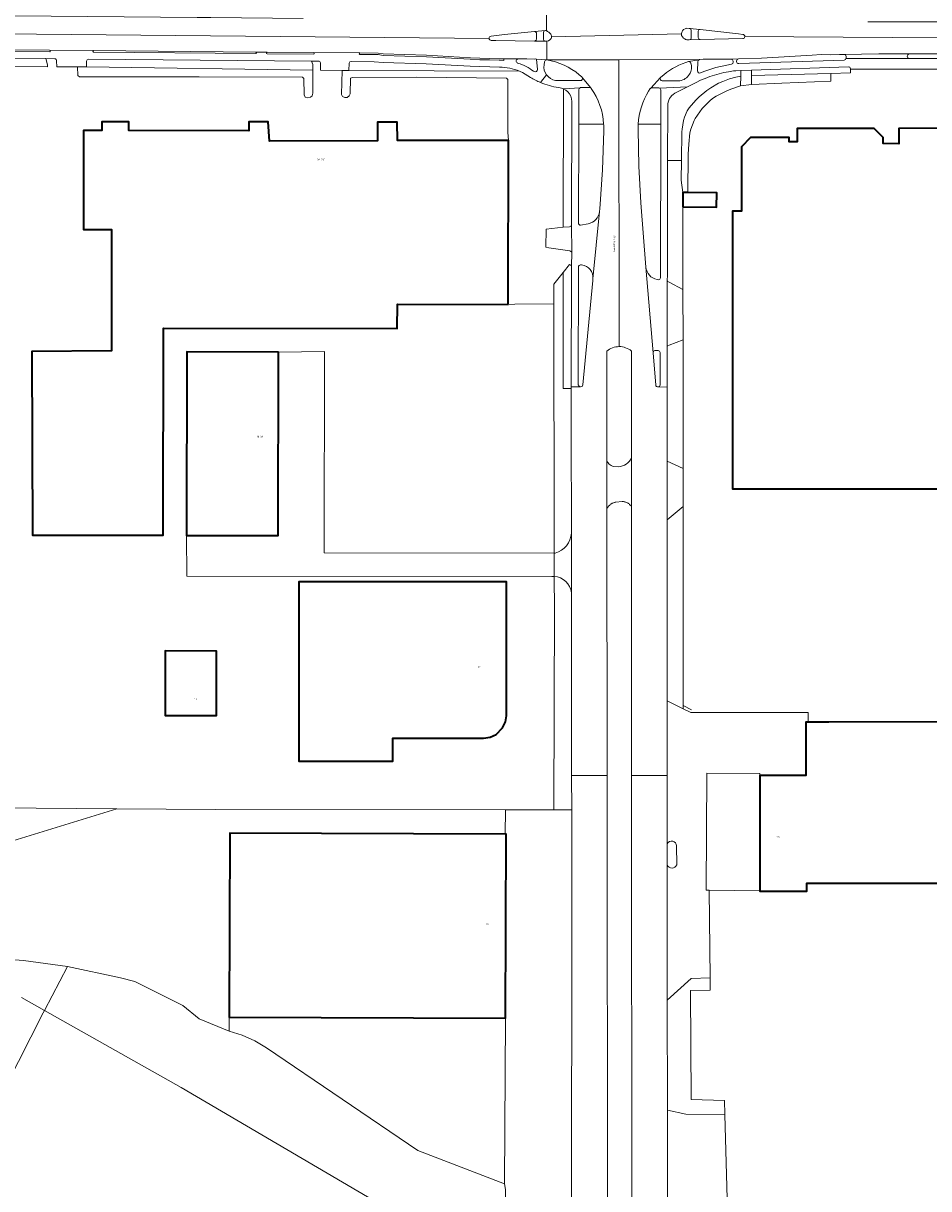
# Model space of a CAD drawing. Header units: metres. Extents: x 197700 to 204338, y 317132 to 325229.
# Tile 399 of 656: x 200270 to 200467, y 320138 to 320392. Entities that reach past the tile are written whole.
import ezdxf
from ezdxf.enums import TextEntityAlignment as Align

# ---------------------------------------------------------------- set-up
doc = ezdxf.new("R2010")
doc.units = ezdxf.units.M
for name, color, linetype, lineweight in [('B-WE-GR-BEPLANTING_CULTUUR_BOSPLANTSOEN-GV', 90, 'Continuous', 18), ('B-WE-GR-BEPLANTING_CULTUUR_HEESTERS-GV', 90, 'Continuous', 18), ('B-WE-IE-TERREINAFSCHEIDING_KUNSTMATIG_HEKWERK-G', 20, 'IE-TERREINAFSCHEIDING-KUNSTMATIG', 18), ('B-WE-OG-BEBOUWING-GV', 7, 'Continuous', 35), ('B-WE-OG-BEBOUWING-T18', 10, 'Continuous', 18), ('B-WE-OG-TERREIN_CULTUURSCHEIDING-GV', 7, 'Continuous', 18), ('B-WE-OG-TERREIN_ERF-GV', 7, 'Continuous', 18), ('B-WE-OG-TOPOGRAFIE-T18', 10, 'Continuous', 18), ('B-WE-VH-VERHARDING_ASFALT-GV', 252, 'Continuous', 18), ('B-WE-VH-VERHARDING_BETONSTRAATSTEEN-GV', 252, 'Continuous', 18), ('B-WE-VH-VERHARDING_GESLOTEN-GV', 252, 'Continuous', 18), ('B-WE-VH-VERHARDING_OPEN-GV', 252, 'Continuous', 18), ('B-WE-VH-VERHARDING_TEGEL-GV', 252, 'Continuous', 18)]:
    doc.layers.add(name, color=color, linetype=linetype, lineweight=lineweight)
doc.styles.add('NLCS-ISO-M200-T18', font='NLCS-ISO.ttf', dxfattribs={"height": 0.36})
doc.linetypes.add('IE-TERREINAFSCHEIDING-KUNSTMATIG', pattern='A,4,[82,NLCS.SHX,S=0.75,R=90,X=0,Y=0],4,-2', length=10)

msp = doc.modelspace()

# ---------------------------------------------------------------- linework, layer by layer
at = {"layer": 'B-WE-GR-BEPLANTING_CULTUUR_BOSPLANTSOEN-GV'}
msp.add_lwpolyline([(200270.009, 320179.924), (200275.04, 320177.079), (200280.037, 320186.615), (200270.444, 320187.927), (200268.598, 320188.066)], dxfattribs=at)
msp.add_lwpolyline([(200280.037, 320186.615), (200275.04, 320177.079), (200304.715, 320160.299), (200348.538, 320134.595), (200355.268, 320131.439), (200359.286, 320129.755), (200362.092, 320129.072), (200364.767, 320128.948), (200367.512, 320129.305), (200370.284, 320130.11), (200373.452, 320131.667), (200375.303, 320132.085), (200375.265, 320137.92), (200375.263, 320138.186), (200375.021, 320139.364), (200356.172, 320146.65), (200323.266, 320168.976), (200320.72, 320170.5), (200317.964, 320171.672), (200315.174, 320172.6), (200308.636, 320175.238), (200305.105, 320178.178), (200294.704, 320183.385), (200291.584, 320184.202)], close=True, dxfattribs=at)
at = {"layer": 'B-WE-GR-BEPLANTING_CULTUUR_HEESTERS-GV'}
for points in [[(200448.831, 320384.94), (200447.839, 320384.933), (200445.844, 320384.86), (200443.854, 320384.871), (200441.868, 320384.752), (200430.894, 320384.073), (200425.887, 320383.931), (200425.569, 320383.79), (200425.451, 320383.464), (200425.455, 320383.355)], [(200425.931, 320382.927), (200448.857, 320383.707), (200449.162, 320383.844), (200449.234, 320384.005), (200449.299, 320384.151), (200449.309, 320384.496), (200449.144, 320384.798), (200448.831, 320384.94)]]:
    msp.add_lwpolyline(points, dxfattribs=at)
msp.add_lwpolyline([(200425.455, 320383.355, 0.4314923), (200425.931, 320382.927)], format="xyb", dxfattribs=at)
at = {"layer": 'B-WE-IE-TERREINAFSCHEIDING_KUNSTMATIG_HEKWERK-G'}
for points in [[(200413.796, 320333.829), (200413.797, 320351.82)], [(200375.821, 320330.537), (200377.265, 320330.65), (200385.742, 320330.677)], [(200385.742, 320330.677), (200385.827, 320279.586)], [(200413.834, 320294.893), (200413.817, 320322.867)], [(200410.344, 320296.511), (200410.339, 320305.369), (200410.353, 320312.599)], [(200413.839, 320286.643), (200413.834, 320294.893)], [(200413.856, 320243.383), (200413.848, 320270.234), (200413.839, 320286.643)], [(200385.842, 320270.391), (200385.851, 320265.237), (200385.767, 320220.664)], [(200415.67, 320242.406), (200413.856, 320243.383)], [(200290.769, 320220.923), (200255.599, 320221.211)], [(200375.236, 320220.661), (200312.219, 320220.747), (200290.769, 320220.923)], [(200375.236, 320220.661), (200375.157, 320215.414)], [(200385.767, 320220.664), (200375.236, 320220.661)], [(200419.696, 320184.163), (200419.504, 320203.197)], [(200419.504, 320203.197), (200430.493, 320203.072)], [(200275.04, 320177.079), (200280.037, 320186.615)], [(200280.037, 320186.615), (200291.584, 320184.202), (200294.704, 320183.385), (200305.105, 320178.178), (200308.636, 320175.238), (200315.174, 320172.6)], [(200422.912, 320154.457), (200422.829, 320157.5), (200415.567, 320157.686), (200415.442, 320181.407), (200419.723, 320181.458), (200419.696, 320184.163)], [(200252.611, 320133.679), (200269.37, 320165.995), (200274.772, 320176.567), (200275.04, 320177.079)], [(200315.174, 320172.6), (200317.964, 320171.672), (200320.72, 320170.5), (200323.266, 320168.976), (200356.172, 320146.65), (200375.021, 320139.364)], [(200423.622, 320128.303), (200422.912, 320154.457)]]:
    msp.add_lwpolyline(points, dxfattribs=at)
at = {"layer": 'B-WE-OG-BEBOUWING-GV'}
for points in [[(200375.821, 320330.537), (200375.919, 320366.241), (200351.725, 320366.205), (200351.696, 320370.228), (200347.429, 320370.209), (200347.427, 320366.115), (200323.949, 320366.035), (200323.679, 320370.247), (200319.463, 320370.249), (200319.456, 320368.3), (200293.359, 320368.355), (200293.356, 320370.259), (200287.465, 320370.272), (200287.461, 320368.355), (200283.519, 320368.354), (200283.477, 320346.843), (200289.621, 320346.837), (200289.606, 320320.5), (200272.263, 320320.342), (200272.393, 320280.381), (200300.842, 320280.374), (200300.864, 320325.42), (200351.702, 320325.33), (200351.745, 320330.598)], [(200496.617, 320368.853), (200460.721, 320368.827), (200460.718, 320365.517), (200457.314, 320365.52), (200457.313, 320366.825), (200455.382, 320368.823), (200438.636, 320368.849), (200438.631, 320365.899), (200436.889, 320365.89), (200436.888, 320366.84), (200428.512, 320366.832), (200426.556, 320364.858), (200426.546, 320350.84), (200424.546, 320350.839), (200424.586, 320290.443), (200429.586, 320290.446), (200492.574, 320290.5), (200492.633, 320268.721), (200529.676, 320268.565), (200529.627, 320363.856), (200529.627, 320368.856), (200496.957, 320368.853)], [(200413.797, 320351.82), (200421.107, 320351.74), (200421.14, 320354.83), (200414.868, 320354.898), (200413.805, 320354.909)], [(200325.894, 320320.21), (200305.989, 320320.239), (200305.93, 320280.337), (200325.835, 320280.308)], [(200370.482, 320236.265), (200371.875, 320236.509), (200373.168, 320237.088), (200374.608, 320238.503), (200375.198, 320239.803), (200375.451, 320241.13), (200375.432, 320270.273), (200330.289, 320270.289), (200330.289, 320231.279), (200350.755, 320231.282), (200350.751, 320236.277)], [(200301.289, 320252.446), (200301.266, 320243.834), (200301.259, 320241.177), (200312.426, 320241.178), (200312.425, 320255.201), (200301.297, 320255.231)], [(200441.009, 320239.734), (200440.54, 320239.734), (200440.531, 320228.174), (200430.511, 320228.182), (200430.493, 320203.072), (200430.493, 320202.988), (200435.493, 320202.984), (200440.746, 320202.985), (200440.736, 320204.719), (200492.973, 320204.726), (200492.885, 320239.926), (200445.54, 320239.731)], [(200315.196, 320175.597), (200375.213, 320175.392), (200375.35, 320215.413), (200375.157, 320215.414), (200315.332, 320215.618), (200315.195, 320175.597)]]:
    msp.add_lwpolyline(points, close=True, dxfattribs=at)
at = {"layer": 'B-WE-OG-TERREIN_CULTUURSCHEIDING-GV'}
for points in [[(200378.038, 320383.94, 0.836611), (200377.872, 320383.055)], [(200391.274, 320380.491, 0.1356638), (200384.208, 320383.726)], [(200381.487, 320381.198, 0.6528658), (200382.151, 320381.648)], [(200383.602, 320382.672, 0.1956296), (200384.167, 320380.453)], [(200414.392, 320383.139, 0.1081663), (200409.027, 320379.97)], [(200412.802, 320379.15, 0.453177), (200415.596, 320382.772)], [(200424.791, 320381.322, 0.0889014), (200416.679, 320378.831)], [(200416.987, 320381.318, 0.6027406), (200417.591, 320380.91)], [(200384.167, 320380.453, 0.1955118), (200386.12, 320379.258)], [(200391.518, 320379.218, 0.5471777), (200391.927, 320379.901)], [(200408.956, 320379.895, 0.6065729), (200409.307, 320379.158)], [(200391.445, 320377.674, 0.3184647), (200391.155, 320377.254)], [(200391.624, 320377.699, 0.1033901), (200391.445, 320377.674)], [(200396.567, 320369.773, 0.1388346), (200393.867, 320377.538)], [(200406.335, 320376.963, 0.1268076), (200404.089, 320369.773)], [(200412.01, 320376.482, 0.2480827), (200410.489, 320373.748)], [(200396.593, 320368.751, 0.0176011), (200396.567, 320369.773)], [(200404.089, 320369.773, 0.015039), (200404.07, 320368.909)], [(200393.178, 320348.093, 0.3345497), (200395.658, 320350.755)], [(200391.113, 320348.276, 0.4921351), (200391.539, 320347.808)], [(200391.558, 320339.151, 0.5107816), (200391.112, 320338.718)], [(200394.231, 320336.139, 0.4083163), (200391.779, 320339.145)], [(200405.745, 320338.7, 0.3293735), (200408.166, 320335.971)], [(200399.917, 320321.403, 0.1760351), (200397.239, 320320.417)], [(200402.603, 320320.44, 0.1760985), (200399.917, 320321.403)], [(200407.871, 320313.041, 0.4580512), (200408.452, 320312.655)], [(200397.257, 320296.673, 0.2790018), (200398.644, 320295.336)], [(200399.824, 320295.283, 0.2502669), (200402.615, 320297.16)], [(200386.027, 320276.523, 0.3337129), (200389.547, 320280.852)], [(200389.562, 320267.855, 0.3689852), (200385.802, 320271.429)]]:
    msp.add_lwpolyline(points, format="xyb", dxfattribs=at)
for points in [[(200382.151, 320381.648), (200381.995, 320383.918), (200381.73, 320383.941), (200381.552, 320383.896), (200379.834, 320383.931), (200378.038, 320383.94)], [(200384.208, 320383.726), (200384.163, 320383.732), (200384.119, 320383.734), (200383.829, 320383.621), (200383.684, 320383.346), (200383.602, 320382.672)], [(200417.41, 320383.794), (200417.365, 320383.788), (200417.322, 320383.778), (200417.086, 320383.593), (200417.039, 320383.299), (200416.987, 320381.318)], [(200417.591, 320380.91), (200418.538, 320381.287), (200420.911, 320382.092), (200423.365, 320382.609), (200424.323, 320382.786), (200424.614, 320382.943), (200424.707, 320383.262), (200424.706, 320383.434), (200424.587, 320383.759), (200424.272, 320383.902), (200418.958, 320383.875), (200418.181, 320383.877), (200417.41, 320383.794)], [(200377.872, 320383.055), (200378.417, 320382.906), (200379.271, 320382.546), (200380.142, 320382.047), (200380.559, 320381.767), (200380.936, 320381.519), (200381.34, 320381.275), (200381.487, 320381.198)], [(200410.489, 320373.748), (200410.462, 320361.834), (200413.501, 320361.834), (200413.584, 320368.083), (200413.648, 320368.693), (200413.943, 320370.576), (200414.155, 320371.314), (200414.749, 320372.655), (200415.134, 320373.301), (200416.573, 320374.942), (200417.333, 320375.69), (200418.989, 320377.076), (200419.846, 320377.665), (200421.55, 320378.642), (200422.441, 320379.058), (200423.891, 320379.586), (200425.261, 320379.957), (200426.354, 320380.174), (200426.368, 320381.416), (200425.325, 320381.379), (200424.791, 320381.322)], [(200415.596, 320382.772), (200415.53, 320383.008), (200415.321, 320383.284), (200414.981, 320383.348), (200414.392, 320383.139)], [(200386.12, 320379.258), (200386.567, 320379.227), (200391.518, 320379.218)], [(200391.927, 320379.901), (200391.793, 320380.064), (200391.274, 320380.491)], [(200409.027, 320379.97), (200408.989, 320379.934), (200408.956, 320379.895)], [(200409.307, 320379.158), (200412.802, 320379.15)], [(200416.679, 320378.831), (200414.8, 320377.886)], [(200391.155, 320377.254), (200391.144, 320369.773), (200396.567, 320369.773)], [(200393.867, 320377.538), (200393.75, 320377.681), (200393.636, 320377.718), (200393.518, 320377.704), (200391.624, 320377.699)], [(200404.089, 320369.773), (200408.993, 320369.773), (200409.011, 320377.213), (200408.874, 320377.512), (200408.678, 320377.606), (200408.578, 320377.654), (200407.046, 320377.655), (200406.914, 320377.649), (200406.793, 320377.596)], [(200406.793, 320377.596), (200406.734, 320377.545), (200406.688, 320377.484), (200406.335, 320376.963)], [(200414.8, 320377.886), (200412.01, 320376.482)], [(200396.567, 320369.773), (200391.144, 320369.773), (200391.113, 320348.276)], [(200395.658, 320350.755), (200395.714, 320351.343), (200396.289, 320359.81), (200396.573, 320368.293), (200396.593, 320368.751)], [(200404.07, 320368.909), (200404.055, 320368.587), (200404.201, 320360.601), (200404.664, 320352.629), (200405.745, 320338.7)], [(200408.166, 320335.971), (200408.464, 320335.926), (200408.783, 320336.054), (200408.912, 320336.374), (200408.993, 320369.773), (200404.089, 320369.773)], [(200391.539, 320347.808), (200393.178, 320348.093)], [(200391.112, 320338.718), (200391.056, 320313.081), (200391.211, 320312.779), (200391.521, 320312.64), (200391.876, 320312.746), (200392.054, 320313.072), (200394.192, 320335.755), (200394.231, 320336.139)], [(200391.779, 320339.145), (200391.558, 320339.151)], [(200389.518, 320312.284), (200387.764, 320312.277), (200387.755, 320337.521), (200385.743, 320334.98), (200385.742, 320330.677), (200385.827, 320279.586), (200385.798, 320276.523), (200386.027, 320276.523)], [(200397.239, 320320.417), (200397.257, 320296.673)], [(200402.615, 320297.16), (200402.603, 320320.44)], [(200408.452, 320312.655), (200408.704, 320312.757), (200408.859, 320313.113), (200408.876, 320320.104), (200408.728, 320320.423), (200408.401, 320320.554), (200407.724, 320320.538), (200407.425, 320320.394), (200407.331, 320320.077), (200407.871, 320313.041)], [(200389.547, 320280.852), (200389.521, 320303.124), (200389.518, 320312.284)], [(200398.644, 320295.336), (200399.824, 320295.283)], [(200402.689, 320128.288), (200402.636, 320228.165), (200402.605, 320286.686), (200402.192, 320287.095), (200402.092, 320287.182), (200401.987, 320287.264), (200401.878, 320287.339), (200401.765, 320287.408), (200401.648, 320287.47), (200401.528, 320287.525), (200401.404, 320287.573), (200401.278, 320287.614), (200401.15, 320287.648), (200401.02, 320287.674), (200400.889, 320287.692), (200400.756, 320287.703), (200400.624, 320287.706), (200399.199, 320287.567), (200399.069, 320287.544), (200398.941, 320287.514), (200398.815, 320287.478), (200398.69, 320287.434), (200398.569, 320287.385), (200398.45, 320287.328), (200398.334, 320287.266), (200398.222, 320287.197), (200398.113, 320287.122), (200398.009, 320287.042), (200397.909, 320286.956), (200397.814, 320286.865), (200397.724, 320286.769), (200397.253, 320286.209), (200397.318, 320228.161), (200397.429, 320128.285)], [(200385.802, 320271.429), (200385.842, 320270.391), (200385.851, 320265.237), (200385.767, 320220.664), (200389.618, 320220.668)], [(200389.618, 320220.668), (200389.609, 320228.156), (200389.562, 320267.855)], [(200269.37, 320165.995), (200274.772, 320176.567), (200275.04, 320177.079), (200270.009, 320179.924)]]:
    msp.add_lwpolyline(points, dxfattribs=at)
for points in [[(200428.718, 320381.498), (200428.704, 320380.311), (200445.949, 320380.808), (200450.248, 320380.89), (200450.231, 320381.745), (200450.23, 320381.808), (200450.079, 320382.119), (200449.755, 320382.237)], [(200410.462, 320361.834), (200410.407, 320336.889), (200410.396, 320335.875), (200410.532, 320335.579), (200410.814, 320335.382), (200413.796, 320333.829), (200413.797, 320351.82), (200413.805, 320354.909), (200413.445, 320357.599), (200413.501, 320361.834)], [(200410.344, 320296.511), (200413.834, 320294.893), (200413.817, 320322.867), (200410.802, 320321.727), (200410.476, 320321.558), (200410.367, 320321.269), (200410.353, 320312.599), (200410.339, 320305.369)], [(200410.35, 320283.74), (200410.37, 320244.354), (200413.856, 320242.643), (200413.856, 320243.383), (200413.848, 320270.234), (200413.839, 320286.643)], [(200410.403, 320179.325), (200410.415, 320155.38), (200414.455, 320154.533), (200422.912, 320154.457), (200422.829, 320157.5), (200415.567, 320157.686), (200415.442, 320181.407), (200419.723, 320181.458), (200419.696, 320184.163), (200415.604, 320184.048)], [(200318.546, 320103.047), (200323, 320100.947), (200335.086, 320095.381), (200337.537, 320094.253), (200341.482, 320092.436), (200360.385, 320083.303), (200377.187, 320081.317), (200376.061, 320111.837), (200375.304, 320131.979), (200375.303, 320132.085), (200373.452, 320131.667), (200370.284, 320130.11), (200367.512, 320129.305), (200364.767, 320128.948), (200362.092, 320129.072), (200359.286, 320129.755), (200355.268, 320131.439), (200348.538, 320134.595), (200304.715, 320160.299), (200275.04, 320177.079), (200274.772, 320176.567), (200269.37, 320165.995), (200252.611, 320133.679), (200293.279, 320114.959)]]:
    msp.add_lwpolyline(points, close=True, dxfattribs=at)
at = {"layer": 'B-WE-OG-TERREIN_ERF-GV'}
for points in [[(200207.051, 320383.286), (200207.144, 320382.531), (200255.047, 320382.331), (200275.673, 320382.244), (200275.669, 320382.666), (200275.355, 320384.002), (200268.325, 320384.083), (200258.07, 320383.953), (200237.806, 320383.696), (200208.504, 320383.733), (200207.482, 320383.739)], [(200277.285, 320383.98), (200275.355, 320384.002), (200275.669, 320382.666), (200275.673, 320382.244), (200255.047, 320382.331), (200254.991, 320366.74), (200255.137, 320320.892), (200255.12, 320275.689), (200255.283, 320257.109), (200255.295, 320255.741), (200255.599, 320221.211), (200290.769, 320220.923), (200312.219, 320220.747), (200375.236, 320220.661), (200385.767, 320220.664), (200385.851, 320265.237), (200385.842, 320270.391), (200385.802, 320271.429)], [(200333.046, 320383.477), (200333.388, 320382.737), (200333.381, 320381.521), (200333.352, 320376.499), (200333.215, 320375.95), (200332.864, 320375.602), (200332.22, 320375.458), (200331.696, 320375.658), (200331.447, 320376.162), (200331.371, 320379.661), (200331.113, 320379.954), (200308.666, 320380.04), (200282.657, 320380.071), (200282.295, 320380.32), (200282.23, 320382.216), (200277.683, 320382.236), (200277.663, 320383.537)], [(200334.549, 320383.463), (200333.046, 320383.477)], [(200373.947, 320382.155), (200367.571, 320382.354), (200357.986, 320382.877), (200348.629, 320383.2), (200346.682, 320383.34), (200341.703, 320383.414), (200341.392, 320383.3), (200341.26, 320382.994), (200341.148, 320381.432), (200378.252, 320381.282)], [(200385.336, 320271.427), (200305.942, 320271.499), (200305.93, 320280.337), (200305.989, 320320.239), (200325.894, 320320.21), (200335.864, 320320.318), (200335.827, 320276.554), (200385.798, 320276.523), (200385.827, 320279.586), (200385.742, 320330.677), (200377.265, 320330.65), (200375.821, 320330.537), (200351.745, 320330.598), (200351.702, 320325.33), (200300.864, 320325.42), (200300.842, 320280.374), (200272.393, 320280.381), (200272.263, 320320.342), (200289.606, 320320.5), (200289.621, 320346.837), (200283.477, 320346.843), (200283.519, 320368.354), (200287.461, 320368.355), (200287.465, 320370.272), (200293.356, 320370.259), (200293.359, 320368.355), (200319.456, 320368.3), (200319.463, 320370.249), (200323.679, 320370.247), (200323.949, 320366.035), (200347.427, 320366.115), (200347.429, 320370.209), (200351.696, 320370.228), (200351.725, 320366.205), (200375.919, 320366.241), (200375.771, 320368.002), (200375.77, 320379.476), (200375.461, 320379.795), (200355.794, 320379.955), (200341.951, 320379.932), (200341.538, 320379.727), (200341.449, 320376.384), (200341.262, 320375.887), (200340.82, 320375.547), (200340.339, 320375.535), (200339.803, 320375.755), (200339.586, 320376.233), (200339.71, 320381.448), (200334.987, 320381.499), (200334.989, 320383.061)], [(200378.252, 320381.282), (200341.148, 320381.432), (200339.71, 320381.448), (200339.586, 320376.233), (200339.803, 320375.755), (200340.339, 320375.535), (200340.82, 320375.547), (200341.262, 320375.887), (200341.449, 320376.384), (200341.538, 320379.727), (200341.951, 320379.932), (200355.794, 320379.955), (200375.461, 320379.795), (200375.77, 320379.476), (200375.771, 320368.002), (200375.919, 320366.241), (200375.821, 320330.537), (200377.265, 320330.65), (200385.742, 320330.677), (200385.743, 320334.98), (200387.755, 320337.521), (200389.131, 320339.228)], [(200380.669, 320379.935), (200378.942, 320380.962)], [(200480.674, 320381.702), (200450.231, 320381.745), (200450.248, 320380.89), (200445.949, 320380.808), (200445.936, 320379.08), (200435.285, 320378.654), (200428.682, 320378.367), (200426.332, 320378.069), (200424.41, 320377.444), (200423.489, 320377.085), (200420.985, 320375.868), (200420.409, 320375.489), (200419.798, 320374.989), (200417.94, 320373.177), (200416.488, 320371.015), (200416.236, 320370.551), (200415.505, 320368.685), (200415.309, 320367.9), (200415.045, 320365.43), (200414.948, 320363.23), (200414.868, 320354.898), (200421.14, 320354.83), (200421.107, 320351.74), (200413.797, 320351.82), (200413.796, 320333.829), (200413.817, 320322.867), (200413.834, 320294.893), (200413.839, 320286.643), (200413.848, 320270.234), (200413.856, 320243.383), (200413.856, 320242.643), (200415.482, 320241.845), (200441.01, 320241.827), (200441.009, 320239.734), (200445.54, 320239.731), (200492.885, 320239.926)], [(200389.605, 320338.792), (200389.618, 320341.953), (200389.186, 320342.2), (200384.665, 320342.894), (200384, 320342.991), (200384.069, 320346.9), (200387.789, 320347.334), (200387.832, 320377.462), (200387.618, 320377.544), (200387.4, 320377.609), (200387.079, 320377.669), (200386.758, 320377.724)], [(200492.973, 320204.726), (200440.736, 320204.719), (200440.746, 320202.985), (200435.493, 320202.984), (200430.493, 320202.988), (200430.493, 320203.072), (200419.504, 320203.197), (200419.696, 320184.163), (200419.723, 320181.458), (200415.442, 320181.407), (200415.567, 320157.686), (200422.829, 320157.5), (200422.912, 320154.457), (200423.622, 320128.303)]]:
    msp.add_lwpolyline(points, dxfattribs=at)
for points in [[(200277.663, 320383.537, 0.4570834), (200277.285, 320383.98)], [(200334.989, 320383.061, 0.5009321), (200334.549, 320383.463)], [(200378.252, 320381.282, 0.1001885), (200373.947, 320382.155)], [(200378.942, 320380.962, 0.0166994), (200378.252, 320381.282)], [(200382.84, 320378.813, -0.0386144), (200380.669, 320379.935)], [(200386.758, 320377.724, -0.0645526), (200382.84, 320378.813)], [(200389.131, 320339.228, -0.4288474), (200389.605, 320338.792)], [(200385.802, 320271.429, 0.0300814), (200385.336, 320271.427)]]:
    msp.add_lwpolyline(points, format="xyb", dxfattribs=at)
for points in [[(200333.381, 320381.521), (200333.388, 320382.737), (200333.046, 320383.477), (200284.649, 320383.912), (200284.322, 320383.771), (200284.197, 320383.466), (200284.13, 320382.208)], [(200333.381, 320381.521), (200284.13, 320382.208), (200282.23, 320382.216), (200282.295, 320380.32), (200282.657, 320380.071), (200308.666, 320380.04), (200331.113, 320379.954), (200331.371, 320379.661), (200331.447, 320376.162), (200331.696, 320375.658), (200332.22, 320375.458), (200332.864, 320375.602), (200333.215, 320375.95), (200333.352, 320376.499)], [(200426.332, 320378.069), (200426.354, 320380.174), (200425.261, 320379.957), (200423.891, 320379.586), (200422.441, 320379.058), (200421.55, 320378.642), (200419.846, 320377.665), (200418.989, 320377.076), (200417.333, 320375.69), (200416.573, 320374.942), (200415.134, 320373.301), (200414.749, 320372.655), (200414.155, 320371.314), (200413.943, 320370.576), (200413.648, 320368.693), (200413.584, 320368.083), (200413.501, 320361.834), (200413.445, 320357.599), (200413.805, 320354.909), (200414.868, 320354.898), (200414.948, 320363.23), (200415.045, 320365.43), (200415.309, 320367.9), (200415.505, 320368.685), (200416.236, 320370.551), (200416.488, 320371.015), (200417.94, 320373.177), (200419.798, 320374.989), (200420.409, 320375.489), (200420.985, 320375.868), (200423.489, 320377.085), (200424.41, 320377.444)], [(200445.949, 320380.808), (200428.704, 320380.311), (200428.682, 320378.367), (200435.285, 320378.654), (200445.936, 320379.08)], [(200496.957, 320368.853), (200529.627, 320368.856), (200529.627, 320363.856), (200529.676, 320268.565), (200492.633, 320268.721), (200492.574, 320290.5), (200429.586, 320290.446), (200424.586, 320290.443), (200424.546, 320350.839), (200426.546, 320350.84), (200426.556, 320364.858), (200428.512, 320366.832), (200436.888, 320366.84), (200436.889, 320365.89), (200438.631, 320365.899), (200438.636, 320368.849), (200455.382, 320368.823), (200457.313, 320366.825), (200457.314, 320365.52), (200460.718, 320365.517), (200460.721, 320368.827), (200496.617, 320368.853)], [(200375.451, 320241.13), (200375.198, 320239.803), (200374.608, 320238.503), (200373.168, 320237.088), (200371.875, 320236.509), (200370.482, 320236.265), (200350.751, 320236.277), (200350.755, 320231.282), (200330.289, 320231.279), (200330.289, 320270.289), (200375.432, 320270.273)], [(200301.266, 320243.834), (200301.289, 320252.446), (200301.297, 320255.231), (200312.425, 320255.201), (200312.426, 320241.178), (200301.259, 320241.177)], [(200430.511, 320228.182), (200430.498, 320228.582), (200418.994, 320228.688), (200418.811, 320203.214), (200419.504, 320203.197), (200430.493, 320203.072)], [(200290.769, 320220.923), (200255.599, 320221.211), (200255.599, 320220.063), (200255.928, 320220.063), (200256.352, 320200.444), (200256.008, 320195.599), (200257.991, 320194.412), (200258.18, 320206.323), (200258.529, 320209.899), (200260.244, 320211.695), (200262.395, 320212.209)]]:
    msp.add_lwpolyline(points, close=True, dxfattribs=at)
at = {"layer": 'B-WE-VH-VERHARDING_ASFALT-GV'}
for points in [[(200372.089, 320388.888), (200375.048, 320389.261), (200381.526, 320389.888), (200383.894, 320390.09), (200384.042, 320390.087), (200384.113, 320390.067), (200384.125, 320395.036), (200384.121, 320395.035), (200381.769, 320394.784)], [(200385.141, 320395.144), (200384.125, 320395.036), (200384.113, 320390.067), (200384.184, 320390.047), (200384.338, 320389.924), (200384.661, 320389.733), (200384.951, 320389.457)], [(200331.222, 320392.748), (200311.192, 320392.945), (200308.191, 320392.946), (200268.548, 320393.286), (200258.054, 320393.188), (200258.06, 320389.486), (200371.676, 320388.417)], [(200427.246, 320388.804), (200480.68, 320388.482), (200480.682, 320391.999), (200477.702, 320392.003), (200453.991, 320392.014)], [(200371.676, 320388.417), (200258.06, 320389.486), (200258.067, 320385.784), (200268.283, 320385.9), (200276.153, 320385.866), (200285.692, 320385.756), (200320.919, 320385.443), (200323.442, 320385.412), (200333.533, 320385.308)], [(200385.23, 320388.76), (200413.468, 320389.401)], [(200413.468, 320389.401), (200385.23, 320388.76)], [(200414.263, 320390.498), (200414.405, 320390.538), (200414.533, 320390.589), (200414.671, 320390.604), (200415.185, 320390.583), (200415.242, 320390.578), (200417.57, 320390.36), (200425.856, 320389.42), (200426.823, 320389.274)], [(200424.272, 320383.902), (200425.887, 320383.931), (200430.894, 320384.073), (200441.868, 320384.752), (200443.854, 320384.871), (200445.844, 320384.86), (200447.839, 320384.933), (200448.831, 320384.94), (200456.408, 320385.033), (200462.987, 320385.016), (200469.065, 320385.023), (200475.517, 320385.03), (200480.677, 320385.027), (200480.68, 320388.482), (200427.246, 320388.804)], [(200333.533, 320385.308), (200343.583, 320385.233), (200347.523, 320385.216), (200348.67, 320385.066), (200358.071, 320384.768), (200367.602, 320384.2), (200369.689, 320384.107), (200371.782, 320384.048), (200373.886, 320383.996), (200374.892, 320383.998), (200378.038, 320383.94), (200379.834, 320383.931), (200381.552, 320383.896), (200381.73, 320383.941), (200381.995, 320383.918), (200384.119, 320383.734), (200384.163, 320383.732), (200384.208, 320383.726), (200384.209, 320387.779), (200383.934, 320387.805), (200381.544, 320387.797), (200373.104, 320387.932), (200372.117, 320387.972)], [(200384.891, 320388.091), (200384.595, 320387.879), (200384.209, 320387.779), (200384.208, 320383.726), (200399.892, 320383.758), (200417.41, 320383.794), (200418.181, 320383.877), (200418.958, 320383.875), (200424.272, 320383.902)], [(200426.8, 320388.355), (200417.547, 320388.175), (200415.169, 320388.122), (200414.615, 320388.113), (200414.491, 320388.141), (200414.376, 320388.193), (200414.22, 320388.275)], [(200399.917, 320321.403), (200399.892, 320383.758), (200384.208, 320383.726)], [(200414.392, 320383.139), (200414.981, 320383.348), (200417.322, 320383.778), (200417.365, 320383.788), (200417.41, 320383.794), (200399.892, 320383.758), (200399.917, 320321.403)], [(200391.274, 320380.491), (200391.793, 320380.064), (200391.927, 320379.901), (200393.75, 320377.681), (200393.867, 320377.538)], [(200406.335, 320376.963), (200406.688, 320377.484), (200406.734, 320377.545), (200406.793, 320377.596), (200408.956, 320379.895), (200408.989, 320379.934), (200409.027, 320379.97)], [(200391.445, 320377.674), (200387.838, 320377.459), (200388.341, 320377.174), (200388.78, 320376.788)], [(200391.113, 320348.276), (200391.144, 320369.773), (200391.155, 320377.254)], [(200412.01, 320376.482), (200414.8, 320377.886), (200408.678, 320377.606), (200408.874, 320377.512), (200409.011, 320377.213), (200408.993, 320369.773), (200408.912, 320336.374), (200408.783, 320336.054), (200408.464, 320335.926), (200408.166, 320335.971)], [(200389.649, 320374.681), (200389.595, 320347.972), (200389.595, 320347.852), (200389.618, 320341.953), (200389.605, 320338.792), (200389.589, 320338.116), (200389.513, 320312.634)], [(200405.745, 320338.7), (200407.331, 320320.077), (200407.425, 320320.394), (200407.724, 320320.538), (200408.401, 320320.554), (200408.728, 320320.423), (200408.876, 320320.104), (200408.859, 320313.113), (200408.704, 320312.757), (200408.452, 320312.655), (200410.353, 320312.599), (200410.367, 320321.269), (200410.396, 320335.875), (200410.407, 320336.889), (200410.462, 320361.834), (200410.489, 320373.748)], [(200396.593, 320368.751), (200396.573, 320368.293), (200396.289, 320359.81), (200395.714, 320351.343), (200395.658, 320350.755), (200394.231, 320336.139), (200394.192, 320335.755), (200392.054, 320313.072), (200391.876, 320312.746), (200391.521, 320312.64), (200389.513, 320312.634), (200389.518, 320312.382), (200389.518, 320312.284), (200389.521, 320303.124), (200389.547, 320280.852), (200389.562, 320267.855), (200389.609, 320228.156), (200397.318, 320228.161), (200397.253, 320286.209), (200397.257, 320296.673), (200397.239, 320320.417)], [(200407.871, 320313.041), (200407.331, 320320.077), (200405.745, 320338.7), (200404.664, 320352.629), (200404.201, 320360.601), (200404.055, 320368.587), (200404.07, 320368.909)], [(200394.231, 320336.139), (200395.658, 320350.755)], [(200393.178, 320348.093), (200391.539, 320347.808)], [(200389.513, 320312.634), (200391.521, 320312.64), (200391.211, 320312.779), (200391.056, 320313.081), (200391.112, 320338.718)], [(200391.558, 320339.151), (200391.779, 320339.145)], [(200402.603, 320320.44), (200402.615, 320297.16), (200402.605, 320286.686), (200402.636, 320228.165), (200410.378, 320228.169), (200410.37, 320244.354)], [(200410.37, 320244.354), (200410.35, 320283.74), (200410.344, 320296.511), (200410.339, 320305.369), (200410.353, 320312.599), (200408.452, 320312.655)]]:
    msp.add_lwpolyline(points, dxfattribs=at)
for points in [[(200371.676, 320388.417, -0.3936039), (200372.089, 320388.888)], [(200385.23, 320388.76, -0.2152513), (200384.891, 320388.091)], [(200384.951, 320389.457, -0.2154387), (200385.23, 320388.76)], [(200413.468, 320389.401, -0.3137226), (200414.263, 320390.498)], [(200414.22, 320388.275, -0.3134035), (200413.468, 320389.401)], [(200427.246, 320388.804, -0.398876), (200426.8, 320388.355)], [(200426.823, 320389.274, -0.397798), (200427.246, 320388.804)], [(200372.117, 320387.972, -0.3927788), (200371.676, 320388.417)], [(200384.208, 320383.726, -0.1356638), (200391.274, 320380.491)], [(200409.027, 320379.97, -0.1081663), (200414.392, 320383.139)], [(200388.78, 320376.788, -0.2091545), (200389.649, 320374.681)], [(200391.155, 320377.254, -0.3184647), (200391.445, 320377.674)], [(200393.867, 320377.538, -0.1388346), (200396.567, 320369.773)], [(200404.089, 320369.773, -0.1268076), (200406.335, 320376.963)], [(200410.489, 320373.748, -0.2480827), (200412.01, 320376.482)], [(200396.567, 320369.773, -0.0176011), (200396.593, 320368.751)], [(200404.07, 320368.909, -0.015039), (200404.089, 320369.773)], [(200395.658, 320350.755, -0.3345497), (200393.178, 320348.093)], [(200391.539, 320347.808, -0.4921351), (200391.113, 320348.276)], [(200391.112, 320338.718, -0.5107816), (200391.558, 320339.151)], [(200391.779, 320339.145, -0.4083163), (200394.231, 320336.139)], [(200408.166, 320335.971, -0.3293735), (200405.745, 320338.7)], [(200397.239, 320320.417, -0.1760351), (200399.917, 320321.403)], [(200399.917, 320321.403, -0.1760985), (200402.603, 320320.44)], [(200408.452, 320312.655, -0.4580512), (200407.871, 320313.041)]]:
    msp.add_lwpolyline(points, format="xyb", dxfattribs=at)
for points in [[(200389.609, 320228.156), (200389.618, 320220.668), (200389.646, 320196.053), (200389.585, 320133.942), (200389.579, 320128.28), (200397.429, 320128.285), (200397.318, 320228.161)], [(200410.388, 320208.693), (200410.386, 320213.335), (200410.378, 320228.169), (200402.636, 320228.165), (200402.689, 320128.288), (200410.429, 320128.293), (200410.415, 320155.38), (200410.403, 320179.325)]]:
    msp.add_lwpolyline(points, close=True, dxfattribs=at)
at = {"layer": 'B-WE-VH-VERHARDING_BETONSTRAATSTEEN-GV'}
for points in [[(200372.089, 320388.888, 0.3936039), (200371.676, 320388.417)], [(200381.99, 320389.458, 0.4297726), (200381.526, 320389.888)], [(200384.891, 320388.091, 0.2152513), (200385.23, 320388.76)], [(200385.23, 320388.76, 0.2154387), (200384.951, 320389.457)], [(200414.263, 320390.498, 0.3137226), (200413.468, 320389.401)], [(200413.468, 320389.401, 0.3134035), (200414.22, 320388.275)], [(200415.169, 320388.122, 0.4154176), (200415.614, 320388.607)], [(200415.567, 320390.102, 0.425881), (200415.242, 320390.578)], [(200426.8, 320388.355, 0.398876), (200427.246, 320388.804)], [(200427.246, 320388.804, 0.397798), (200426.823, 320389.274)], [(200371.676, 320388.417, 0.3927788), (200372.117, 320387.972)], [(200462.987, 320385.016, 0.8376924), (200462.947, 320384.023)], [(200462.947, 320384.023, -0.8376924), (200462.987, 320385.016)], [(200398.644, 320295.336, -0.2790018), (200397.257, 320296.673)], [(200402.615, 320297.16, -0.2502669), (200399.824, 320295.283)]]:
    msp.add_lwpolyline(points, format="xyb", dxfattribs=at)
for points in [[(200381.526, 320389.888), (200375.048, 320389.261), (200372.089, 320388.888)], [(200372.117, 320387.972), (200373.104, 320387.932), (200381.544, 320387.797), (200381.893, 320387.993), (200381.991, 320388.279), (200381.99, 320389.458)], [(200384.113, 320390.067), (200384.042, 320390.087), (200383.894, 320390.09), (200383.599, 320389.951), (200383.473, 320389.634), (200383.495, 320388.234), (200383.595, 320387.96), (200383.934, 320387.805), (200384.209, 320387.779), (200384.595, 320387.879), (200384.891, 320388.091)], [(200384.951, 320389.457), (200384.661, 320389.733), (200384.338, 320389.924), (200384.184, 320390.047), (200384.113, 320390.067)], [(200415.242, 320390.578), (200415.185, 320390.583), (200414.671, 320390.604), (200414.533, 320390.589), (200414.405, 320390.538), (200414.263, 320390.498)], [(200415.614, 320388.607), (200415.567, 320390.102)], [(200426.823, 320389.274), (200425.856, 320389.42), (200417.57, 320390.36), (200417.254, 320390.249), (200417.118, 320389.945), (200417.115, 320388.604), (200417.239, 320388.297), (200417.547, 320388.175)], [(200414.22, 320388.275), (200414.376, 320388.193), (200414.491, 320388.141), (200414.615, 320388.113), (200415.169, 320388.122)], [(200417.547, 320388.175), (200426.8, 320388.355)], [(200462.987, 320385.016), (200456.408, 320385.033), (200448.831, 320384.94), (200449.144, 320384.798), (200449.309, 320384.496), (200449.299, 320384.151), (200449.234, 320384.005), (200451.074, 320384.017), (200462.947, 320384.023)], [(200462.947, 320384.023), (200469.113, 320384.025)], [(200469.065, 320385.023), (200462.987, 320385.016)], [(200397.253, 320286.209), (200397.724, 320286.769), (200397.814, 320286.865), (200397.909, 320286.956), (200398.009, 320287.042), (200398.113, 320287.122), (200398.222, 320287.197), (200398.334, 320287.266), (200398.45, 320287.328), (200398.569, 320287.385), (200398.69, 320287.434), (200398.815, 320287.478), (200398.941, 320287.514), (200399.069, 320287.544), (200399.199, 320287.567), (200400.624, 320287.706), (200400.756, 320287.703), (200400.889, 320287.692), (200401.02, 320287.674), (200401.15, 320287.648), (200401.278, 320287.614), (200401.404, 320287.573), (200401.528, 320287.525), (200401.648, 320287.47), (200401.765, 320287.408), (200401.878, 320287.339), (200401.987, 320287.264), (200402.092, 320287.182), (200402.192, 320287.095), (200402.605, 320286.686), (200402.615, 320297.16)], [(200397.257, 320296.673), (200397.253, 320286.209)], [(200399.824, 320295.283), (200398.644, 320295.336)]]:
    msp.add_lwpolyline(points, dxfattribs=at)
at = {"layer": 'B-WE-VH-VERHARDING_GESLOTEN-GV'}
for points in [[(200276.153, 320385.866), (200268.283, 320385.9), (200258.067, 320385.784), (200237.815, 320385.554), (200208.349, 320385.616), (200208.274, 320385.616)], [(200208.285, 320385.264), (200237.807, 320385.227), (200258.067, 320385.463), (200268.285, 320385.582), (200276.171, 320385.514)], [(200320.919, 320385.443), (200285.692, 320385.756)], [(200285.721, 320385.404), (200320.934, 320385.096)], [(200323.41, 320385.07), (200333.518, 320384.983)], [(200333.533, 320385.308), (200323.442, 320385.412)], [(200343.571, 320384.869), (200347.525, 320384.869), (200348.668, 320384.71), (200358.061, 320384.402), (200367.566, 320383.876), (200369.667, 320383.772), (200371.775, 320383.717), (200373.875, 320383.649), (200374.868, 320383.625), (200374.892, 320383.998)], [(200374.892, 320383.998), (200373.886, 320383.996), (200371.782, 320384.048), (200369.689, 320384.107), (200367.602, 320384.2), (200358.071, 320384.768), (200348.67, 320385.066), (200347.523, 320385.216), (200343.583, 320385.233)]]:
    msp.add_lwpolyline(points, dxfattribs=at)
for points in [[(200276.171, 320385.514, 0.7379767), (200276.153, 320385.866)], [(200285.692, 320385.756, 0.9057403), (200285.721, 320385.404)], [(200320.934, 320385.096, 0.8737465), (200320.919, 320385.443)], [(200323.442, 320385.412, 0.889906), (200323.41, 320385.07)], [(200333.518, 320384.983, 0.802688), (200333.533, 320385.308)], [(200343.583, 320385.233, 0.676229), (200343.571, 320384.869)]]:
    msp.add_lwpolyline(points, format="xyb", dxfattribs=at)
at = {"layer": 'B-WE-VH-VERHARDING_OPEN-GV'}
for points in [[(200426.354, 320380.174), (200426.332, 320378.069), (200428.682, 320378.367), (200428.704, 320380.311), (200428.718, 320381.498), (200426.368, 320381.416)], [(200384, 320342.991), (200384.665, 320342.894), (200389.186, 320342.2), (200389.618, 320341.953), (200389.595, 320347.852), (200389.451, 320347.581), (200389.167, 320347.47), (200387.789, 320347.334), (200384.069, 320346.9)], [(200413.817, 320322.867), (200413.796, 320333.829), (200410.814, 320335.382), (200410.532, 320335.579), (200410.396, 320335.875), (200410.367, 320321.269), (200410.476, 320321.558), (200410.802, 320321.727)], [(200413.834, 320294.893), (200410.344, 320296.511), (200410.35, 320283.74), (200413.839, 320286.643)], [(200375.213, 320175.392), (200315.196, 320175.597), (200315.174, 320172.6), (200317.964, 320171.672), (200320.72, 320170.5), (200323.266, 320168.976), (200356.172, 320146.65), (200375.021, 320139.364)], [(200415.706, 320060.375), (200415.581, 320061.073), (200425.787, 320062.537), (200425.535, 320071.68), (200425.423, 320071.676), (200424.299, 320104.51), (200421.445, 320104.399), (200421.202, 320110.654), (200424.069, 320110.765), (200423.549, 320128.301), (200423.622, 320128.303), (200422.912, 320154.457), (200414.455, 320154.533), (200410.415, 320155.38), (200410.429, 320128.293), (200410.435, 320117.064), (200410.742, 320097.831), (200411.338, 320078.605), (200411.797, 320069.252), (200412.341, 320059.904)]]:
    msp.add_lwpolyline(points, close=True, dxfattribs=at)
for points in [[(200387.832, 320377.462), (200387.789, 320347.334), (200389.167, 320347.47), (200389.451, 320347.581), (200389.595, 320347.852), (200389.595, 320347.972), (200389.649, 320374.681)], [(200388.78, 320376.788), (200388.341, 320377.174), (200387.838, 320377.459), (200387.832, 320377.462)], [(200389.131, 320339.228), (200387.755, 320337.521), (200387.764, 320312.277), (200389.518, 320312.284), (200389.518, 320312.382), (200389.513, 320312.634), (200389.589, 320338.116), (200389.605, 320338.792)], [(200385.802, 320271.429), (200385.798, 320276.523), (200335.827, 320276.554), (200335.864, 320320.318), (200325.894, 320320.21), (200325.835, 320280.308), (200305.93, 320280.337), (200305.942, 320271.499), (200385.336, 320271.427)], [(200389.562, 320267.855), (200389.547, 320280.852)], [(200386.027, 320276.523), (200385.798, 320276.523), (200385.802, 320271.429)], [(200410.388, 320208.693), (200410.403, 320179.325), (200415.604, 320184.048), (200419.696, 320184.163), (200419.504, 320203.197), (200418.811, 320203.214), (200418.994, 320228.688), (200430.498, 320228.582), (200430.511, 320228.182), (200440.531, 320228.174), (200440.54, 320239.734), (200441.009, 320239.734), (200441.01, 320241.827), (200415.482, 320241.845), (200413.856, 320242.643), (200410.37, 320244.354), (200410.378, 320228.169), (200410.386, 320213.335)], [(200389.585, 320133.942), (200389.646, 320196.053), (200389.618, 320220.668), (200385.767, 320220.664), (200375.236, 320220.661), (200312.219, 320220.747), (200290.769, 320220.923), (200262.395, 320212.209)], [(200268.598, 320188.066), (200270.444, 320187.927), (200280.037, 320186.615), (200291.584, 320184.202), (200294.704, 320183.385), (200305.105, 320178.178), (200308.636, 320175.238), (200315.174, 320172.6), (200315.196, 320175.597), (200315.195, 320175.597), (200315.332, 320215.618), (200375.157, 320215.414), (200375.35, 320215.413), (200375.213, 320175.392), (200375.021, 320139.364), (200375.263, 320138.186)], [(200410.386, 320213.335), (200410.388, 320208.693)], [(200412.429, 320212.869), (200412.438, 320208.745)], [(200412.438, 320208.745), (200412.429, 320212.869)]]:
    msp.add_lwpolyline(points, dxfattribs=at)
for points in [[(200389.649, 320374.681, 0.2091545), (200388.78, 320376.788)], [(200389.605, 320338.792, 0.4288474), (200389.131, 320339.228)], [(200389.547, 320280.852, -0.3337129), (200386.027, 320276.523)], [(200385.336, 320271.427, -0.0300814), (200385.802, 320271.429)], [(200385.802, 320271.429, -0.3689852), (200389.562, 320267.855)], [(200410.386, 320213.335, -0.7361663), (200412.429, 320212.869)], [(200412.429, 320212.869, 0.7361663), (200410.386, 320213.335)], [(200412.438, 320208.745, -0.6887584), (200410.388, 320208.693)], [(200410.388, 320208.693, 0.6887584), (200412.438, 320208.745)]]:
    msp.add_lwpolyline(points, format="xyb", dxfattribs=at)
at = {"layer": 'B-WE-VH-VERHARDING_TEGEL-GV'}
for points in [[(200383.894, 320390.09), (200381.526, 320389.888)], [(200381.99, 320389.458), (200381.991, 320388.279), (200381.893, 320387.993), (200381.544, 320387.797), (200383.934, 320387.805), (200383.595, 320387.96), (200383.495, 320388.234), (200383.473, 320389.634), (200383.599, 320389.951), (200383.894, 320390.09)], [(200415.169, 320388.122), (200417.547, 320388.175), (200417.239, 320388.297), (200417.115, 320388.604), (200417.118, 320389.945), (200417.254, 320390.249), (200417.57, 320390.36), (200415.242, 320390.578)], [(200415.567, 320390.102), (200415.614, 320388.607)], [(200276.171, 320385.514), (200268.285, 320385.582), (200258.067, 320385.463), (200258.07, 320383.953), (200268.325, 320384.083), (200275.355, 320384.002), (200277.285, 320383.98)], [(200285.692, 320385.756), (200276.153, 320385.866)], [(200277.663, 320383.537), (200277.683, 320382.236), (200282.23, 320382.216), (200284.13, 320382.208), (200284.197, 320383.466), (200284.322, 320383.771), (200284.649, 320383.912), (200333.046, 320383.477), (200334.549, 320383.463)], [(200320.934, 320385.096), (200285.721, 320385.404)], [(200323.442, 320385.412), (200320.919, 320385.443)], [(200333.518, 320384.983), (200323.41, 320385.07)], [(200343.583, 320385.233), (200333.533, 320385.308)], [(200334.989, 320383.061), (200334.987, 320381.499), (200339.71, 320381.448), (200341.148, 320381.432), (200341.26, 320382.994), (200341.392, 320383.3), (200341.703, 320383.414), (200346.682, 320383.34), (200348.629, 320383.2), (200357.986, 320382.877), (200367.571, 320382.354), (200373.947, 320382.155)], [(200378.038, 320383.94), (200374.892, 320383.998), (200374.868, 320383.625), (200373.875, 320383.649), (200371.775, 320383.717), (200369.667, 320383.772), (200367.566, 320383.876), (200358.061, 320384.402), (200348.668, 320384.71), (200347.525, 320384.869), (200343.571, 320384.869)], [(200383.602, 320382.672), (200383.684, 320383.346), (200383.829, 320383.621), (200384.119, 320383.734), (200381.995, 320383.918), (200382.151, 320381.648)], [(200416.987, 320381.318), (200417.039, 320383.299), (200417.086, 320383.593), (200417.322, 320383.778), (200414.981, 320383.348), (200415.321, 320383.284), (200415.53, 320383.008), (200415.596, 320382.772)], [(200425.455, 320383.355), (200425.451, 320383.464), (200425.569, 320383.79), (200425.887, 320383.931), (200424.272, 320383.902), (200424.587, 320383.759), (200424.706, 320383.434), (200424.707, 320383.262), (200424.614, 320382.943), (200424.323, 320382.786), (200423.365, 320382.609), (200420.911, 320382.092), (200418.538, 320381.287), (200417.591, 320380.91)], [(200424.791, 320381.322), (200425.325, 320381.379), (200426.368, 320381.416), (200428.718, 320381.498), (200449.755, 320382.237), (200450.079, 320382.119), (200450.23, 320381.808), (200450.231, 320381.745), (200480.674, 320381.702), (200480.675, 320382.247), (200480.676, 320384.033), (200475.4, 320384.028), (200469.113, 320384.025), (200462.947, 320384.023), (200451.074, 320384.017), (200449.234, 320384.005), (200449.162, 320383.844), (200448.857, 320383.707), (200425.931, 320382.927)], [(200381.487, 320381.198), (200381.34, 320381.275), (200380.936, 320381.519), (200380.559, 320381.767), (200380.142, 320382.047), (200379.271, 320382.546), (200378.417, 320382.906), (200377.872, 320383.055)], [(200378.942, 320380.962), (200380.669, 320379.935)], [(200382.84, 320378.813), (200384.167, 320380.453)], [(200384.167, 320380.453), (200382.84, 320378.813)], [(200391.518, 320379.218), (200386.567, 320379.227), (200386.12, 320379.258)], [(200391.624, 320377.699), (200393.518, 320377.704), (200393.636, 320377.718), (200393.75, 320377.681), (200391.927, 320379.901)], [(200408.956, 320379.895), (200406.793, 320377.596), (200406.914, 320377.649), (200407.046, 320377.655), (200408.578, 320377.654), (200408.678, 320377.606), (200414.8, 320377.886), (200416.679, 320378.831)], [(200412.802, 320379.15), (200409.307, 320379.158)], [(200386.758, 320377.724), (200387.079, 320377.669), (200387.4, 320377.609), (200387.618, 320377.544), (200387.832, 320377.462), (200387.838, 320377.459), (200391.445, 320377.674)]]:
    msp.add_lwpolyline(points, dxfattribs=at)
for points in [[(200381.526, 320389.888, -0.4297726), (200381.99, 320389.458)], [(200415.614, 320388.607, -0.4154176), (200415.169, 320388.122)], [(200415.242, 320390.578, -0.425881), (200415.567, 320390.102)], [(200276.153, 320385.866, -0.7379767), (200276.171, 320385.514)], [(200277.285, 320383.98, -0.4570834), (200277.663, 320383.537)], [(200285.721, 320385.404, -0.9057403), (200285.692, 320385.756)], [(200320.919, 320385.443, -0.8737465), (200320.934, 320385.096)], [(200323.41, 320385.07, -0.889906), (200323.442, 320385.412)], [(200333.533, 320385.308, -0.802688), (200333.518, 320384.983)], [(200334.549, 320383.463, -0.5009321), (200334.989, 320383.061)], [(200343.571, 320384.869, -0.676229), (200343.583, 320385.233)], [(200377.872, 320383.055, -0.836611), (200378.038, 320383.94)], [(200373.947, 320382.155, -0.1001885), (200378.252, 320381.282)], [(200378.252, 320381.282, -0.0166994), (200378.942, 320380.962)], [(200382.151, 320381.648, -0.6528658), (200381.487, 320381.198)], [(200384.167, 320380.453, -0.1956296), (200383.602, 320382.672)], [(200415.596, 320382.772, -0.453177), (200412.802, 320379.15)], [(200416.679, 320378.831, -0.0889014), (200424.791, 320381.322)], [(200417.591, 320380.91, -0.6027406), (200416.987, 320381.318)], [(200425.931, 320382.927, -0.4314923), (200425.455, 320383.355)], [(200380.669, 320379.935, 0.0386144), (200382.84, 320378.813)], [(200382.84, 320378.813, 0.0645526), (200386.758, 320377.724)], [(200386.12, 320379.258, -0.1955118), (200384.167, 320380.453)], [(200391.927, 320379.901, -0.5471777), (200391.518, 320379.218)], [(200409.307, 320379.158, -0.6065729), (200408.956, 320379.895)], [(200391.445, 320377.674, -0.1033901), (200391.624, 320377.699)]]:
    msp.add_lwpolyline(points, format="xyb", dxfattribs=at)

# ---------------------------------------------------------------- texts
at = {"layer": 'B-WE-OG-BEBOUWING-T18', "style": 'NLCS-ISO-M200-T18'}
for s, p in [('90-90C', (200335.13, 320362.06)), ('16-24', (200321.867, 320301.865)), ('38', (200369.527, 320251.814)), ('44', (200307.924, 320244.818)), ('105', (200434.501, 320214.823))]:
    msp.add_text(s, height=0.36, dxfattribs=at).set_placement(p, align=Align.MIDDLE)
msp.add_text('50', height=0.36, rotation=359.8, dxfattribs=at).set_placement((200371.283, 320195.824), align=Align.MIDDLE)
at = {"layer": 'B-WE-OG-TOPOGRAFIE-T18', "style": 'NLCS-ISO-M200-T18'}
msp.add_text('Strijthagenweg', height=0.36, rotation=271.1, dxfattribs=at).set_placement((200398.878, 320343.72), align=Align.MIDDLE)

doc.saveas('drawing.dxf')
